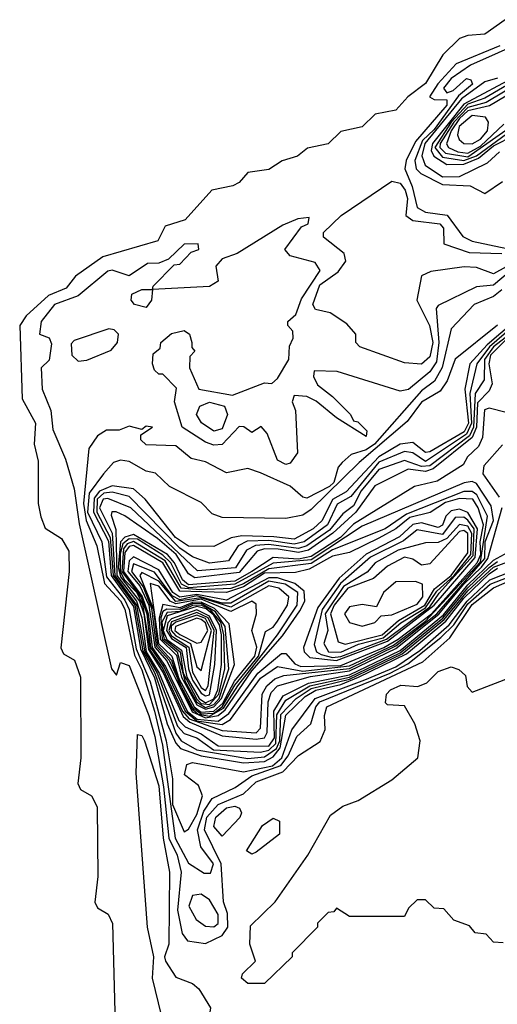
# Model space of a CAD drawing. Extents: x 2889633 to 3052318, y 540750 to 918690.
# Tile 527 of 656: x 2967477 to 2968604, y 841313 to 843637. Entities that reach past the tile are written whole.
import ezdxf

# ---------------------------------------------------------------- set-up
doc = ezdxf.new("R2010")
doc.units = 0

msp = doc.modelspace()

# ---------------------------------------------------------------- linework, layer by layer
at = {"layer": '0CON02XD'}
for points in [[(2968623, 843637), (2968575, 843602.5), (2968535, 843600), (2968515, 843592.5), (2968475.9, 843554.1), (2968435, 843486.7), (2968393.3, 843455), (2968365, 843423.3), (2968316.1, 843413.9), (2968285, 843383.8), (2968235, 843373.3), (2968205, 843343.8), (2968156.1, 843333.9), (2968132.5, 843315), (2968096.1, 843303.9), (2968065, 843283.8), (2968015, 843276.7), (2967995, 843252.5), (2967980, 843245), (2967930, 843235), (2967867.5, 843165), (2967820.5, 843149.5), (2967802.5, 843115), (2967673, 843077), (2967608.3, 843031.7), (2967586.6, 843003.4), (2967545, 842985.8), (2967491.7, 842938.3), (2967476.7, 842915), (2967482.3, 842742.3), (2967514, 842685), (2967510.8, 842635), (2967520, 842595), (2967520, 842495), (2967526.4, 842463.6), (2967537, 842437), (2967575, 842412.9), (2967592.6, 842382.6), (2967593.3, 842335), (2967574.1, 842154.1), (2967580.5, 842140.5), (2967606, 842125), (2967620, 842085), (2967621.2, 841895), (2967614.1, 841834.1), (2967620.5, 841820.5), (2967646.2, 841805), (2967659.5, 841779.5), (2967661.2, 841615), (2967654.1, 841554.1), (2967660.5, 841540.5), (2967685.6, 841525.6), (2967696.1, 841503.9), (2967701.2, 841295)], [(2968610, 843575), (2968507.3, 843532.7), (2968464.1, 843485.9), (2968444.2, 843455), (2968455, 843448.8), (2968485, 843447.8), (2968485.4, 843435), (2968410.8, 843349.2), (2968389.2, 843305), (2968385.8, 843285), (2968403.6, 843243.6), (2968415, 843193.8), (2968435, 843182.9), (2968485.8, 843175.8)], [(2968671.8, 843588.2), (2968540.7, 843529.3), (2968495, 843498.1), (2968476.9, 843475), (2968485, 843464.6), (2968499.8, 843470.2), (2968531.5, 843498.5), (2968542, 843495), (2968545.5, 843485), (2968512.7, 843457.3), (2968455, 843378.2), (2968428.1, 843351.9), (2968410, 843305), (2968413.1, 843285), (2968423.6, 843273.6), (2968475, 843247.8), (2968540, 843245), (2968575, 843226.7), (2968616.7, 843255)], [(2968605, 843499.3), (2968575, 843490), (2968519.5, 843450.5), (2968433.3, 843345), (2968426, 843316), (2968434, 843294), (2968475, 843266.2), (2968515, 843267.1), (2968580.8, 843299.2), (2968609.2, 843325)], [(2968652.2, 843505), (2968525, 843437.7), (2968451, 843345), (2968448.1, 843328.1), (2968454.6, 843315), (2968485, 843295.3), (2968525, 843295.7), (2968559.6, 843310.4), (2968595, 843339.3), (2968645, 843364.6)], [(2968648.9, 843495), (2968575, 843451.4), (2968535, 843437.6), (2968495.5, 843395), (2968456.9, 843335), (2968475, 843312.8), (2968525, 843304.3), (2968555, 843315.6), (2968685, 843410.7)], [(2968659.9, 843490.1), (2968578.1, 843441.9), (2968535, 843429.8), (2968501.5, 843395), (2968469.7, 843345), (2968468.9, 843335), (2968482.2, 843322.2), (2968535, 843313.7), (2968682.8, 843417.2)], [(2968680.7, 843489.3), (2968586.2, 843433.8), (2968535, 843422.1), (2968515, 843404), (2968495.2, 843375), (2968484, 843344), (2968489.2, 843335), (2968511.4, 843325), (2968535, 843321.9), (2968565, 843338.7), (2968619.8, 843390.2)], [(2968545, 843343.8), (2968565, 843355.3), (2968581.2, 843375), (2968583.3, 843395), (2968576.6, 843406.6), (2968545, 843410.6), (2968514.5, 843385), (2968510, 843365), (2968514.3, 843354.3), (2968525, 843344.7), (2968545, 843343.8)], [(2968425, 842824), (2968385, 842827.5), (2968280, 842865), (2968270, 842875), (2968270, 842895), (2968249.3, 842919.3), (2968210, 842945), (2968175, 842953.3), (2968168.8, 842965), (2968185, 843011.4), (2968228.3, 843041.7), (2968247, 843067), (2968242.5, 843085), (2968193.6, 843123.6), (2968193.8, 843135), (2968236, 843175), (2968355, 843255.6), (2968375, 843251.1), (2968387.1, 843235), (2968392.1, 843215), (2968388, 843175), (2968405, 843162.9), (2968468.8, 843155), (2968476.9, 843145), (2968478, 843108), (2968537.5, 843087.5), (2968615, 843085.4)], [(2968485.8, 843175.8), (2968523.3, 843125), (2968545, 843114.3), (2968627.1, 843097.1)], [(2968635, 843043.6), (2968595, 843010.6), (2968555, 843006.2), (2968465, 842962.5), (2968460, 842955), (2968466.2, 842875), (2968460.4, 842829.6), (2968445, 842805.7), (2968395, 842763.8), (2968375, 842760), (2968226.4, 842806.4), (2968171.7, 842808.3), (2968170, 842795), (2968180, 842775), (2968215, 842747.5), (2968257.5, 842705), (2968265, 842690), (2968275, 842687.5), (2968296.4, 842666.4), (2968295, 842653.3), (2968225, 842697.5), (2968176.7, 842736.7), (2968155, 842747.5), (2968125, 842750), (2968120, 842735), (2968127.5, 842715), (2968132.5, 842615), (2968115, 842590), (2968105, 842587.5), (2968085, 842597.5), (2968060.7, 842660.7), (2968047, 842677), (2968025, 842662.5), (2968006.2, 842676.2), (2967995, 842676.7), (2967955, 842634.2), (2967935, 842632.9), (2967915, 842640), (2967860, 842675), (2967842.5, 842735), (2967847, 842767), (2967815, 842800), (2967805, 842800), (2967795, 842810), (2967790, 842825), (2967791.7, 842848.3), (2967808.3, 842861.7), (2967810, 842875), (2967835, 842896.7), (2967865, 842903.3), (2967877.5, 842895), (2967883.3, 842875), (2967883, 842863), (2967890, 842855), (2967878.3, 842841.7), (2967877.5, 842815), (2967900, 842765), (2967978.8, 842751.2), (2968055, 842780), (2968071.7, 842778.3), (2968085, 842790), (2968112.5, 842835), (2968113.6, 842866.4), (2968122.5, 842885), (2968121.7, 842901.7), (2968110, 842915), (2968110, 842925), (2968128.8, 842941.2), (2968141.7, 842978.3), (2968186, 843045), (2968174.1, 843064.1), (2968115, 843080), (2968102.5, 843095), (2968141.7, 843148.3), (2968157.5, 843155), (2968160, 843170), (2968133, 843167), (2968098.3, 843151.7), (2967990, 843085), (2967955, 843072.5), (2967940, 843055), (2967945, 843020), (2967925, 843007.5), (2967790, 843000), (2967787.5, 842975), (2967775, 842957.5), (2967747.5, 842965), (2967740, 842975), (2967741.2, 842988.8), (2967765, 843000), (2967790, 843000), (2967791.7, 843008.3), (2967841.7, 843058.3), (2967855, 843060), (2967881.7, 843088.3), (2967900, 843095), (2967898.3, 843108.3), (2967865, 843107.5), (2967828.3, 843071.7), (2967805, 843062.5), (2967778.3, 843061.7), (2967735, 843032.5), (2967695, 843046), (2967685, 843043.8), (2967614.4, 842985.6), (2967558.8, 842965), (2967527.5, 842925), (2967523.8, 842895), (2967546, 842886), (2967551.7, 842871.7), (2967546.2, 842833.8), (2967527.5, 842815), (2967530, 842765), (2967550, 842715), (2967555, 842670), (2967585, 842600), (2967605, 842530), (2967617, 842447), (2967693.3, 842105), (2967705, 842090), (2967715, 842120), (2967735, 842112.5), (2967781.9, 841995), (2967795.4, 841945), (2967816.6, 841826.6), (2967828.7, 841705), (2967848.2, 841665), (2967858.1, 841625), (2967849.4, 841535), (2967860.5, 841480.5), (2967873, 841463), (2967915, 841456.7), (2967954.5, 841475.5), (2967968.1, 841495), (2967967.4, 841527.4), (2967957.5, 841555), (2967952.7, 841645), (2967912.9, 841725), (2967918.8, 841755), (2967945.3, 841784.7), (2968005, 841810), (2968035, 841838.1), (2968098, 841862), (2968135, 841900), (2968186.4, 841933.6), (2968198.3, 841961.7), (2968196, 841995), (2968202, 842015), (2968428.2, 842121.8), (2968492.1, 842177.9), (2968545, 842256.9), (2968595, 842296.2), (2968635, 842313.3)], [(2968625, 843053.5), (2968595, 843036.9), (2968555, 843052), (2968526.4, 843053.6), (2968447, 843043), (2968425, 843032.5), (2968414, 842975), (2968444.4, 842915), (2968452.1, 842875), (2968445, 842841.2), (2968425, 842824)], [(2968615, 842999.4), (2968595, 842984), (2968550, 842965), (2968495, 842907.5), (2968474, 842816), (2968456.2, 842783.8), (2968425, 842761.4), (2968314.4, 842635), (2968295, 842621.8), (2968259.3, 842610.7), (2968238.3, 842591.7), (2968228.8, 842581.2), (2968218.5, 842545), (2968208.5, 842535), (2968155, 842508), (2968145, 842510), (2968115, 842536.2), (2968045, 842567.5), (2968015, 842577.5), (2967965, 842567.5), (2967915, 842593.3), (2967881.7, 842601.7), (2967845, 842631.2), (2967775, 842633.3), (2967762.5, 842645), (2967763, 842657), (2967790, 842675), (2967775, 842677.5), (2967765, 842670), (2967735, 842677.5), (2967711.7, 842668.3), (2967681.7, 842668.3), (2967660, 842655), (2967640, 842625), (2967627, 842495), (2967633.3, 842455), (2967658.5, 842395), (2967676.7, 842306.7), (2967715, 842265.4), (2967725, 842245.8), (2967747.5, 842137.5), (2967765, 842102.5), (2967794.7, 842005), (2967814, 841925), (2967843.8, 841705), (2967875, 841646), (2967912.3, 841622.3), (2967927, 841623), (2967934.3, 841645), (2967904.3, 841685), (2967896.2, 841725), (2967911.3, 841768.7), (2967931.5, 841798.5), (2967985.5, 841824.5), (2968025, 841852.1), (2968092.9, 841877.1), (2968110.4, 841899.6), (2968131.4, 841945), (2968164.2, 841975), (2968175.5, 842015), (2968185, 842027.1), (2968351.4, 842095), (2968393.1, 842116.9), (2968471.3, 842178.7), (2968501.3, 842208.7), (2968535, 842258.1), (2968587.1, 842305), (2968672.1, 842337.9)], [(2968645.3, 842925), (2968580.5, 842869.5), (2968539.2, 842825), (2968527.8, 842765), (2968536.2, 842685), (2968525.9, 842664.1), (2968445, 842616.7), (2968435, 842615.8), (2968405, 842639.4), (2968375, 842635.5), (2968324.8, 842605.2), (2968247.2, 842522.8), (2968215.3, 842504.7), (2968191.1, 842455), (2968169.4, 842435), (2968125, 842411.3), (2968076.8, 842416.8), (2968000.8, 842419.2), (2967975.6, 842414.4), (2967935, 842393.3), (2967875, 842394.5), (2967844.5, 842415), (2967773.1, 842505), (2967745, 842530), (2967695, 842536.9), (2967665, 842524.2), (2967652.3, 842507.7), (2967651, 842475), (2967686.3, 842406.3), (2967692.8, 842325), (2967745, 842251.8), (2967762, 842152), (2967795, 842083.8), (2967825.2, 841975), (2967845, 841929.4), (2967856.6, 841916.6), (2967905, 841899.5), (2968005, 841883.3), (2968055, 841886.3), (2968075, 841897.1), (2968091.8, 841918.2), (2968104.8, 841995.2), (2968150.4, 842039.6), (2968175.5, 842054.5), (2968235, 842068.2), (2968276.5, 842085), (2968389.6, 842140.4), (2968482.5, 842217.5), (2968525, 842271.6), (2968585, 842329.5), (2968605, 842342.7)], [(2968666.7, 842935), (2968586.2, 842865), (2968556.2, 842825), (2968539.4, 842755), (2968543.1, 842685), (2968531.4, 842658.6), (2968435, 842594), (2968404.6, 842614.6), (2968385, 842617.8), (2968325, 842592.5), (2968258.4, 842511.6), (2968226.6, 842493.4), (2968203.6, 842445), (2968148.1, 842405), (2968125, 842399.2), (2968065, 842407.7), (2968014.1, 842405.9), (2967992.5, 842395), (2967970, 842360), (2967925, 842354.4), (2967885, 842369.4), (2967855, 842390), (2967735, 842511.9), (2967695, 842521.5), (2967675, 842519.4), (2967659.5, 842505), (2967658.7, 842475), (2967690.6, 842415), (2967697.5, 842325), (2967748.3, 842255), (2967767.4, 842147.4), (2967796.1, 842095), (2967845, 841953.3), (2967858.1, 841935), (2967895, 841914), (2968015, 841893.5), (2968055, 841897.3), (2968083, 841917), (2968090.6, 841935), (2968093, 841997), (2968129.6, 842035), (2968165, 842058.7), (2968255, 842080.5), (2968380, 842140), (2968479, 842221), (2968535, 842289.3), (2968595, 842345.2), (2968646, 842364)], [(2968674.4, 842925.6), (2968595.7, 842865), (2968574.1, 842835), (2968573, 842787), (2968552, 842755), (2968548.5, 842675), (2968538.8, 842655), (2968445, 842584.2), (2968425, 842582.4), (2968385, 842596.7), (2968325, 842575.5), (2968283.1, 842525), (2968265, 842490), (2968239.6, 842470.4), (2968208.1, 842431.9), (2968155, 842395.3), (2968135, 842388.8), (2968065, 842398.4), (2968033.7, 842396.3), (2968011.9, 842385), (2967986.3, 842343.6), (2967896.4, 842336.4), (2967739.2, 842485), (2967685, 842507.1), (2967673.5, 842505), (2967665.4, 842485), (2967695.2, 842425.2), (2967701.7, 842325), (2967752.5, 842255), (2967771.9, 842145), (2967801, 842095), (2967849.6, 841969.6), (2967865, 841952.2), (2967895, 841941.9), (2967934, 841914), (2968045, 841908.4), (2968065, 841912.6), (2968081.7, 841928.3), (2968083.5, 841996.5), (2968105, 842030.8), (2968161.8, 842065), (2968255, 842085.6), (2968375, 842142.5), (2968475.6, 842224.4), (2968535, 842296.2), (2968585, 842344.1), (2968605, 842358.5)], [(2967615, 842831.2), (2967635, 842833.3), (2967693, 842857), (2967707.5, 842875), (2967710, 842895), (2967700, 842905), (2967687, 842907), (2967605, 842880), (2967598.3, 842871.7), (2967600, 842845), (2967615, 842831.2)], [(2968605, 842916.2), (2968504.5, 842835.5), (2968485.6, 842784.4), (2968469.7, 842760.3), (2968425, 842734.2), (2968391.2, 842688.8), (2968278.4, 842591.6), (2968165, 842480.6), (2968145, 842467.5), (2968105, 842460), (2967955, 842461.9), (2967931.1, 842471.1), (2967905, 842497.5), (2967830, 842535), (2967797, 842567), (2967775, 842571.2), (2967735, 842594.2), (2967715, 842597.5), (2967698.3, 842591.7), (2967674.3, 842565), (2967640.8, 842519.2), (2967637, 842475), (2967670.6, 842405), (2967681.7, 842321.7), (2967725, 842266.9), (2967735.5, 842245), (2967752, 842152), (2967785, 842074.3), (2967822.8, 841935), (2967837.3, 841845), (2967837.8, 841785), (2967865, 841720), (2967875, 841726.7), (2967895, 841761.4), (2967907.9, 841805), (2967899.2, 841829.2), (2967865.6, 841855), (2967871.1, 841878.9), (2967885, 841883.8), (2968005, 841862.1), (2968073.9, 841876.1), (2968095.8, 841895), (2968119.1, 841960.9), (2968174.6, 842035), (2968291.2, 842078.8), (2968365, 842109.4), (2968421.5, 842148.5), (2968490.9, 842209.1), (2968533, 842265), (2968586.7, 842315), (2968664.5, 842345.5)], [(2968631.4, 842888.6), (2968588.6, 842845), (2968584.1, 842825), (2968592.4, 842777.6), (2968585, 842760.8), (2968557.4, 842732.6), (2968555.2, 842675), (2968545, 842650.6), (2968453.2, 842576.8), (2968435, 842570.5), (2968393.8, 842576.2), (2968315, 842537.1), (2968270, 842475), (2968216.2, 842425), (2968158.2, 842385), (2968135, 842379.3), (2968087, 842387), (2968055, 842388.4), (2968037.2, 842382.8), (2967995, 842332.6), (2967890, 842320), (2967875, 842329.4), (2967846.4, 842375), (2967802.2, 842412.2), (2967725, 842465.8), (2967704.2, 842475.8), (2967694.2, 842475.8), (2967692.7, 842467.3), (2967703.8, 842433.8), (2967705.8, 842325), (2967752.5, 842265), (2967764.7, 842225), (2967775.4, 842145.4), (2967805.8, 842095), (2967852.6, 841982.6), (2967867.7, 841967.7), (2967905, 841951.8), (2967945, 841922.9), (2968065, 841922.7)], [(2967935, 842666), (2967905.6, 842685.6), (2967894, 842705), (2967902, 842725), (2967925, 842734.4), (2967960, 842725), (2967967.1, 842705), (2967955, 842671.2), (2967935, 842666)], [(2968625, 842710), (2968585, 842720.4), (2968574, 842716), (2968569.3, 842650.7), (2968560, 842630), (2968534, 842605), (2968523.8, 842586.2), (2968462.4, 842547.6), (2968408.8, 842535), (2968265, 842446), (2968233.9, 842415), (2968165, 842370.2), (2968135, 842363.7), (2968075, 842367.8), (2968024.7, 842335), (2967985, 842311.9), (2967875, 842303.4), (2967861, 842315), (2967842.5, 842355), (2967825.3, 842375), (2967745, 842421.7), (2967725, 842415.9), (2967715, 842404.6), (2967709.1, 842345), (2967715, 842322.3), (2967759.9, 842265), (2967769.7, 842235), (2967780.5, 842150.5), (2967815.1, 842095.1), (2967862.7, 841992.7), (2967878.7, 841978.7), (2967955, 841946.6), (2968035, 841938.6)], [(2968609.7, 842509.7), (2968570.8, 842565), (2968573.3, 842585), (2968616.6, 842633.4)], [(2968035, 841953.5), (2968045.4, 841964.6), (2968049.4, 842045), (2968060, 842065), (2968078.9, 842081.1), (2968100.6, 842089.4), (2968255, 842105.8), (2968365, 842159), (2968461.7, 842235), (2968575.2, 842365), (2968575.8, 842405), (2968595.4, 842455), (2968589.6, 842489.6), (2968555, 842542.5), (2968545, 842547.1), (2968526.4, 842543.6), (2968285, 842441.5), (2968165, 842361.9), (2968075, 842354.1), (2967985, 842304.5), (2967876.2, 842296.2), (2967858.4, 842305), (2967833.5, 842355), (2967815, 842373.5), (2967755, 842410.9), (2967735, 842411.5), (2967720.3, 842399.7), (2967713.8, 842376.2), (2967713.8, 842335), (2967724.4, 842315), (2967753.2, 842285), (2967766.8, 842256.8), (2967785, 842148), (2967814.4, 842105), (2967861.3, 842005), (2967876.7, 841986.7), (2967955, 841959.6), (2968035, 841953.5)], [(2967955, 841973.9), (2967974.7, 841985.3), (2968045, 842082.5), (2968085, 842110.8), (2968145, 842099.2), (2968255, 842111.8), (2968358.9, 842161.1), (2968435, 842217.5), (2968565, 842357.7), (2968580.8, 842465), (2968555.8, 842515.8), (2968545, 842523.6), (2968525, 842523.2), (2968389.9, 842470.1), (2968339.2, 842435), (2968215, 842385.7), (2968165, 842353.3), (2968065, 842341.2), (2968005, 842305.5), (2967975, 842294.8), (2967901.7, 842291.7), (2967858, 842295), (2967820, 842360), (2967745.2, 842405.2), (2967730.3, 842399.7), (2967721.6, 842388.4), (2967717.8, 842335), (2967763.4, 842273.4), (2967776.5, 842235), (2967785.5, 842155), (2967817.7, 842107.7), (2967867, 842005), (2967895, 841981.8), (2967955, 841973.9)], [(2967945, 841981.3), (2967970.6, 841999.4), (2968038.9, 842095), (2968095, 842141.4), (2968105, 842141.2), (2968126.5, 842116.5), (2968140.6, 842110.6), (2968235, 842113), (2968336.5, 842155), (2968370.4, 842175), (2968449, 842235), (2968557, 842355), (2968565.7, 842375), (2968563.5, 842405), (2968571.7, 842445), (2968559.3, 842485), (2968546.5, 842505), (2968515, 842507.2), (2968482.3, 842497.7), (2968445.9, 842474.1), (2968397.6, 842462.4), (2968364.5, 842435), (2968325, 842413.3), (2968255, 842379.4), (2968215, 842371.1), (2968160, 842340), (2968127.5, 842332.5), (2968055, 842330.8), (2968005, 842298.8), (2967965, 842284.8), (2967906.9, 842286.9), (2967855, 842288), (2967815, 842354.7), (2967745, 842395.7), (2967735, 842393.5), (2967725, 842379.4), (2967722, 842335), (2967766, 842276), (2967779.9, 842235), (2967789.1, 842155), (2967820.8, 842110.8), (2967872.2, 842005), (2967896, 841986), (2967945, 841981.3)], [(2968035, 841938.6), (2968055, 841941.8), (2968060.6, 841955), (2968063.1, 842026.9), (2968070.8, 842049.1), (2968085.3, 842064.7), (2968163.4, 842086.6), (2968255, 842100.5), (2968365, 842153.2), (2968466.4, 842233.6), (2968525, 842304.8), (2968567, 842345), (2968581.8, 842365), (2968615.8, 842485.8)], [(2968225, 842124.5), (2968345, 842170.4), (2968455, 842254.8), (2968552.1, 842367.9), (2968557.5, 842435), (2968535, 842473.5), (2968515, 842481.5), (2968495, 842477.5), (2968482.7, 842465), (2968475, 842444.2), (2968465, 842438.5), (2968425, 842449.2), (2968405, 842445.3), (2968373.6, 842416.4), (2968294.8, 842375.2), (2968230.9, 842319.1), (2968180.7, 842249.3), (2968146.9, 842155), (2968148.6, 842145), (2968161.9, 842131.9), (2968225, 842124.5)], [(2968215, 842131.6), (2968235, 842134.4), (2968342.5, 842175), (2968445, 842251.3), (2968466.7, 842283.3), (2968547.5, 842372.5), (2968550, 842435), (2968535, 842455.4), (2968525, 842462.9), (2968505, 842461.9), (2968475, 842422.3), (2968415, 842433.1), (2968382.7, 842407.3), (2968305, 842368.2), (2968233.8, 842306.2), (2968190.8, 842245), (2968172.2, 842162.2), (2968177.1, 842145), (2968188.6, 842138.6), (2968215, 842131.6)], [(2968235, 842144.2), (2968276.8, 842163.2), (2968335, 842177.7), (2968376.4, 842213.6), (2968435, 842248.7), (2968461.8, 842288.2), (2968502.3, 842325), (2968541.6, 842375), (2968544.4, 842424.4), (2968535, 842441.8), (2968515, 842445.5), (2968485, 842412.5), (2968465, 842403.3), (2968435, 842402), (2968370, 842385), (2968316, 842355), (2968296.7, 842333.3), (2968240.8, 842299.2), (2968198.2, 842235), (2968204.5, 842195), (2968194.4, 842165), (2968206, 842145), (2968235, 842144.2)], [(2968245, 842163.5), (2968332.2, 842185), (2968371, 842219), (2968433.4, 842255), (2968456, 842294), (2968495.2, 842325), (2968535, 842378.9), (2968534.7, 842424.7), (2968525, 842431.2), (2968515, 842428.8), (2968445, 842353.1), (2968425, 842349.2), (2968405, 842364), (2968385, 842368.1), (2968345, 842347.5), (2968311.8, 842318.2), (2968251.2, 842295), (2968219.1, 842255), (2968210.3, 842235), (2968228.3, 842168.3), (2968245, 842163.5)], [(2967915, 841989.1), (2967945, 841994.5), (2967961.6, 842008.4), (2968025, 842100.5), (2968097, 842183), (2968138.2, 842241.8), (2968150, 842265), (2968148.6, 842288.6), (2968126.5, 842306.5), (2968085, 842319.6), (2968065, 842319.8), (2967965, 842267), (2967895, 842280.4), (2967855, 842273.7), (2967838.5, 842285), (2967805, 842338.2), (2967745, 842369.2), (2967735, 842360), (2967732.3, 842335), (2967760.7, 842300.7), (2967781.7, 842255), (2967796.1, 842156.1), (2967824, 842124), (2967883.7, 842003.7), (2967915, 841989.1)], [(2968065, 841922.7), (2968077.9, 841942.1), (2968077, 842005), (2968098.9, 842041.1), (2968158.8, 842071.2), (2968255, 842090.5), (2968375, 842148.2), (2968477.6, 842232.4), (2968535, 842302.8), (2968595, 842361.1), (2968629.7, 842380.3)], [(2967925, 841993), (2967958.1, 842011.9), (2967991.7, 842065), (2968085.3, 842185), (2968131.5, 842255), (2968133.6, 842285), (2968103.1, 842305), (2968065, 842312), (2967975, 842260), (2967955, 842259.8), (2967895, 842276.9), (2967855, 842268), (2967837, 842277), (2967795, 842332.7), (2967745, 842352.5), (2967740.3, 842335), (2967768.2, 842298.2), (2967787.9, 842247.9), (2967799.1, 842159.1), (2967829.3, 842125), (2967881.9, 842011.9), (2967897.9, 841997.9), (2967925, 841993)], [(2967905, 841998.9), (2967935, 842000.1), (2967955, 842015.2), (2967985, 842066.4), (2968040.2, 842135), (2968056.7, 842193.3), (2968075, 842203.3), (2968085, 842217.5), (2968108.8, 842255), (2968112.5, 842275), (2968088.8, 842295), (2968065, 842300.9), (2967975, 842250.5), (2967905, 842272.5), (2967845, 842263.8), (2967805, 842311.8), (2967765, 842332.5), (2967760, 842325), (2967792.7, 842245), (2967801.9, 842161.9), (2967835, 842125.3), (2967851.8, 842075), (2967885, 842014), (2967905, 841998.9)], [(2967905, 842002.9), (2967935, 842004.9), (2967956.3, 842023.7), (2967983.9, 842076.1), (2968032.2, 842135), (2968036.3, 842156.3), (2968024.6, 842195), (2968035.6, 842235), (2968035, 842257.5), (2968025, 842264.3), (2967975, 842240.3), (2967905, 842269.2), (2967845, 842258.4), (2967831.7, 842265), (2967805, 842299.7), (2967785, 842306.7), (2967804.7, 842164.7), (2967835.8, 842135), (2967852.2, 842082.2), (2967889, 842015), (2967905, 842002.9)], [(2968285, 842205.6), (2968315, 842214.2), (2968330, 842230), (2968355, 842232.5), (2968415, 842257.5), (2968428.3, 842275), (2968427.5, 842305), (2968410.9, 842310.9), (2968365, 842310), (2968335.5, 842285), (2968318.8, 842251.2), (2968285, 842257.1), (2968255, 842251.4), (2968243.3, 842235), (2968255, 842214.4), (2968285, 842205.6)], [(2967915, 842009.4), (2967935, 842014.9), (2967953.1, 842035), (2967983.9, 842115), (2967971.2, 842211.2), (2967937, 842247), (2967905, 842262.5), (2967885, 842261.8), (2967855, 842249), (2967815, 842256.4), (2967805.7, 842224.3), (2967808.7, 842175), (2967847.1, 842137.1), (2967858.4, 842085), (2967895, 842019.8), (2967915, 842009.4)], [(2967915, 842014), (2967935, 842020.6), (2967947.9, 842035), (2967970.3, 842105), (2967962.2, 842205), (2967939.3, 842239.3), (2967905, 842258.9), (2967885, 842258.1), (2967855, 842244.7), (2967824.1, 842245.9), (2967815, 842240.4), (2967810.2, 842225), (2967813, 842175), (2967848.8, 842145), (2967867.2, 842075), (2967895, 842026.3), (2967915, 842014)], [(2967925, 842020.7), (2967947.2, 842045), (2967960.9, 842105), (2967959, 842185), (2967951.2, 842215), (2967926.7, 842245), (2967905, 842255.4), (2967885, 842254.3), (2967855, 842240.3), (2967825, 842238), (2967812.6, 842215), (2967816.7, 842176.7), (2967855.4, 842145), (2967862.7, 842095), (2967895, 842033.7), (2967905, 842022.8), (2967925, 842020.7)], [(2967915, 842024.9), (2967935, 842034.1), (2967944.5, 842055), (2967953.3, 842115), (2967953, 842185), (2967948.4, 842208.4), (2967935, 842231.4), (2967916.6, 842246.6), (2967895, 842252.4), (2967825, 842230.2), (2967815.3, 842195), (2967823.9, 842173.9), (2967859, 842149), (2967871, 842085), (2967900.2, 842035), (2967915, 842024.9)], [(2967915, 842040.8), (2967925, 842043.8), (2967937.7, 842115), (2967941.6, 842195), (2967925, 842229.2), (2967895, 842243.8), (2967835, 842222.8), (2967826.2, 842213.8), (2967823.5, 842195), (2967835, 842176.2), (2967869.5, 842155), (2967874.9, 842104.9), (2967885, 842078.2), (2967905, 842047.1), (2967915, 842040.8)], [(2967915, 842053.8), (2967921.8, 842065), (2967936.2, 842195), (2967922, 842225), (2967895, 842238.2), (2967835, 842216.2), (2967828.6, 842195), (2967835, 842182.8), (2967876.2, 842156.2), (2967885, 842097.1), (2967905, 842060.9), (2967915, 842053.8)], [(2967905, 842101.2), (2967929.7, 842195), (2967915, 842223.8), (2967895, 842231.9), (2967845, 842214.8), (2967834.7, 842205.3), (2967834.3, 842195), (2967845, 842182.5), (2967879.7, 842165), (2967895, 842110), (2967905, 842101.2)], [(2967895, 842165.7), (2967905, 842167.5), (2967920.7, 842195), (2967915, 842213.5), (2967905, 842221.4), (2967895, 842224.2), (2967844.2, 842205), (2967843.3, 842195), (2967855, 842186), (2967895, 842165.7)], [(2968055, 841362.5), (2968015, 841362.5), (2968000, 841375), (2968002.5, 841385), (2968033.3, 841415), (2968020, 841455), (2968021.7, 841498.3), (2968080, 841555), (2968156.7, 841665), (2968210.7, 841759.3), (2968239.3, 841780.7), (2968276.1, 841793.9), (2968355, 841843.3), (2968416.7, 841895), (2968422.5, 841935), (2968410, 841975), (2968385, 842017.5), (2968345, 842020), (2968340, 842025), (2968342.5, 842045), (2968352.5, 842055), (2968376.2, 842066.2), (2968417, 842063), (2968438.3, 842071.7), (2968465, 842098.8), (2968495, 842110), (2968513.6, 842103.6), (2968529.3, 842089.3), (2968533, 842063), (2968545, 842050), (2968645, 842088)], [(2967825, 841250), (2967818.3, 841258.3), (2967790, 841375), (2967793.3, 841425), (2967778.8, 841495), (2967751.7, 841858.3), (2967755, 841950), (2967765, 841947.5), (2967771.2, 841935), (2967805, 841828.8), (2967815.3, 841705), (2967830.6, 841625), (2967828.9, 841455), (2967818.8, 841425), (2967821.2, 841415), (2967845, 841377.5), (2967885, 841362.5), (2967899.3, 841349.3), (2967927.5, 841305), (2967923.8, 841285), (2967905, 841270), (2967856.9, 841263.1), (2967835, 841252.5), (2967825, 841250)], [(2967955, 841710), (2967935, 841732.5), (2967940, 841755), (2967965, 841776.7), (2967985, 841780.8), (2967995.8, 841775.8), (2968000, 841765), (2967996.1, 841753.9), (2967955, 841710)], [(2968025, 841667.5), (2968012.5, 841675), (2968050, 841735), (2968075, 841752.5), (2968090, 841745), (2968090, 841715), (2968035, 841672.5), (2968025, 841667.5)], [(2967935, 841496), (2967945, 841503.8), (2967945.6, 841525), (2967925, 841560), (2967905, 841573.3), (2967885, 841570), (2967876.2, 841545), (2967893.4, 841513.4), (2967915, 841497.5), (2967935, 841496)], [(2968618.3, 841458.3), (2968595, 841460), (2968578.3, 841478.3), (2968551.7, 841481.7), (2968538.3, 841498.3), (2968501.7, 841511.7), (2968478.3, 841538.3), (2968455, 841540), (2968435, 841560), (2968415, 841560), (2968395, 841540), (2968385, 841520), (2968255, 841520), (2968225, 841540), (2968218.3, 841531.7), (2968205, 841530), (2968180, 841505), (2968180, 841495), (2968120, 841435), (2968120, 841425), (2968055, 841362.5)]]:
    msp.add_lwpolyline(points, dxfattribs=at)

doc.saveas('drawing.dxf')
